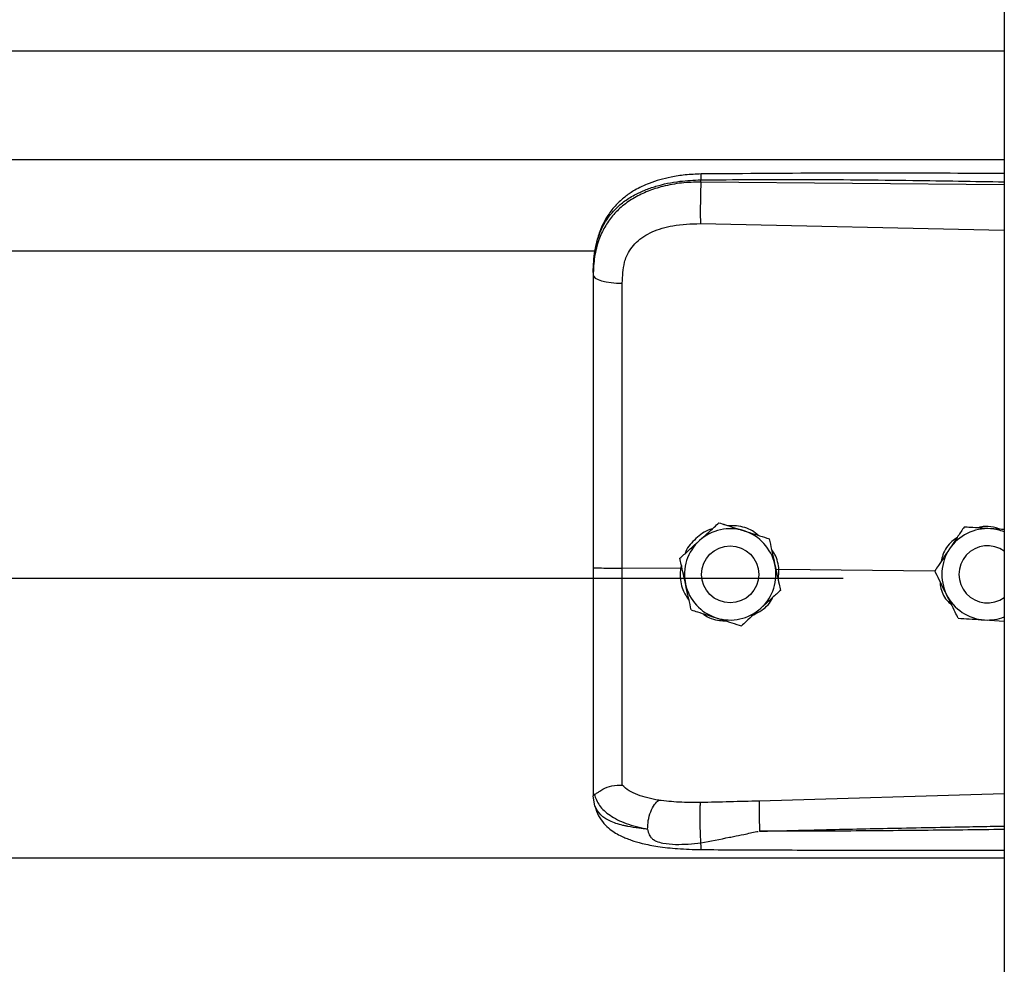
# Model space of a CAD drawing. Header units: inches. Extents: x 170 to 284, y 215 to 248.
# Tile 405 of 656: x 206.348 to 206.533, y 224.001 to 224.178. Entities that reach past the tile are written whole.
import ezdxf

# ---------------------------------------------------------------- set-up
doc = ezdxf.new("R2010")
doc.units = ezdxf.units.IN
doc.header["$LTSCALE"] = 0.25
doc.header["$MEASUREMENT"] = 0
doc.layers.add('RH FRONT OF HOOD', color=7, linetype='Continuous')

msp = doc.modelspace()

# ---------------------------------------------------------------- linework, layer by layer
at = {"layer": 'RH FRONT OF HOOD'}
for p, q in [((206.5326438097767, 224.3332527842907), (206.5326438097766, 220.1328032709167)), ((202.5003237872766, 224.1718123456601), (206.5326438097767, 224.1718123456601)), ((202.5003237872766, 224.1514243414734), (206.5326438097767, 224.1514243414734)), ((206.4757965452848, 224.1472126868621), (206.4757965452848, 224.1476240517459)), ((206.5326438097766, 224.1466759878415), (206.4757965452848, 224.1472126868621)), ((206.4757005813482, 224.1394238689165), (206.5326438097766, 224.1382143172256)), ((202.5768719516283, 224.1343487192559), (206.4560926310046, 224.1343487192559)), ((206.4556010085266, 224.1302894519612), (206.4556010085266, 224.12980113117)), ((206.4791715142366, 224.0833575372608), (206.4791715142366, 224.0833558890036)), ((206.5251150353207, 224.0825611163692), (206.5251150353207, 224.0825627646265)), ((206.5261639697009, 224.0824949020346), (206.5251150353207, 224.0825627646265)), ((206.4885896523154, 224.0803568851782), (206.4885896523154, 224.080355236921)), ((206.4718638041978, 224.0767015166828), (206.4718638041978, 224.0766998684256)), ((206.4719722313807, 224.0747662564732), (206.4610586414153, 224.0748707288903)), ((206.4721575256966, 224.0753557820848), (206.4719722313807, 224.0747662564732)), ((206.4719722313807, 224.0747662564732), (206.4719744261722, 224.0747661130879)), ((206.4904099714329, 224.0745896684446), (206.4898619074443, 224.0745356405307)), ((206.4903128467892, 224.072472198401), (206.4904099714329, 224.0745896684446)), ((206.4904099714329, 224.0745896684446), (206.4904116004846, 224.0745897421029)), ((206.5196436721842, 224.0743099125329), (206.4904116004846, 224.0745897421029)), ((202.5304915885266, 224.0729562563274), (206.5024760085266, 224.0729562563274)), ((206.4759317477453, 224.0736989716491), (206.4759317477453, 224.0736981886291)), ((206.4866321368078, 224.0736981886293), (206.4866321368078, 224.0736989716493)), ((206.5196296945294, 224.0743382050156), (206.5196296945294, 224.0743398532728)), ((206.5241434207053, 224.0736989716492), (206.5241434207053, 224.0736981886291)), ((206.4907000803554, 224.0707002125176), (206.4907000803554, 224.0706985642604)), ((206.5289402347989, 224.0651565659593), (206.5326438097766, 224.0649167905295)), ((206.4556010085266, 224.0327480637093), (206.4556010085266, 224.0322192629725)), ((206.4559407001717, 224.0302340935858), (206.4556010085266, 224.0322192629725)), ((206.5326438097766, 224.0325426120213), (206.4867081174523, 224.0312108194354)), ((202.5003237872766, 224.020570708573), (206.5326438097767, 224.020570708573))]:
    msp.add_line(p, q, dxfattribs=at)
at = {"layer": 'RH FRONT OF HOOD', "flags": 128}
msp.add_lwpolyline([(206.4556010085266, 224.12980113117), (206.4557049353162, 224.1295053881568), (206.4560128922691, 224.1292205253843), (206.4565135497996, 224.1289570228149), (206.457188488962, 224.1287245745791), (206.4580128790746, 224.1285317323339), (206.458956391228, 224.1283855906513), (206.4599843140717, 224.1282915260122), (206.4610588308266, 224.1282529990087)], dxfattribs=at)
at = {"layer": 'RH FRONT OF HOOD'}
msp.add_circle((206.4812819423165, 224.0736981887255), 0.005350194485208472, dxfattribs=at)
for centre, radius, start, end in [((206.4812819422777, 224.0736989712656), 0.008560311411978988, 72.32793711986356, 132.3279357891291), ((206.5294936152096, 224.0736989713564), 0.008560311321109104, 86.29353550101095, 146.2935346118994), ((206.5294936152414, 224.0736989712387), 0.008560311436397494, 68.40767565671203, 86.29353576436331), ((206.4812819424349, 224.0736989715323), 0.008560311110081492, 12.32793744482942, 72.32793758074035), ((206.4812819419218, 224.0736989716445), 0.00856031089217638, 132.3279357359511, 192.3279369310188), ((206.5294936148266, 224.0736989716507), 0.008560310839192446, 146.2935348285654, 206.2935362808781), ((206.5294936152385, 224.0736981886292), 0.005350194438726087, 53.92810057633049, 306.0718994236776), ((206.4812819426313, 224.0736989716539), 0.008560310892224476, 312.3279357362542, 12.32793693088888), ((206.4812819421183, 224.0736989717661), 0.008560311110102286, 192.3279374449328, 252.3279375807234), ((206.5294936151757, 224.0736989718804), 0.008560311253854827, 206.293536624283, 266.2935360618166), ((206.4812819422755, 224.0736989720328), 0.008560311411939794, 252.3279371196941, 312.3279357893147), ((206.529493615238, 224.073698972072), 0.008560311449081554, 266.2935357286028, 291.5923243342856)]:
    msp.add_arc(centre, radius, start, end, dxfattribs=at)
for points, knots in [([(206.4758151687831, 224.1487161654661), (206.4748165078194, 224.1486776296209), (206.47292476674, 224.1486046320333), (206.4696157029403, 224.1480762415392), (206.4663881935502, 224.1471822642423), (206.4636413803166, 224.1458780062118), (206.461655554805, 224.1445553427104), (206.4600143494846, 224.1431098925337), (206.4586991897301, 224.1415216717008), (206.4576239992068, 224.1397690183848), (206.4567667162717, 224.137859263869), (206.4560218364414, 224.135340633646), (206.4558064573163, 224.1334029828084), (206.4556874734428, 224.1323325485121)], [0, 0, 0, 0, 0.0977474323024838, 0.1851607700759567, 0.330612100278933, 0.436467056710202, 0.5083182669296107, 0.5850061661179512, 0.6719760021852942, 0.7307948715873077, 0.8036787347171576, 0.8915444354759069, 1, 1, 1, 1]), ([(206.4758153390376, 224.148700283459), (206.4758141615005, 224.1487043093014), (206.4758101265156, 224.1487181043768), (206.4758049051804, 224.1486031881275), (206.475798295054, 224.1483103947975), (206.4757972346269, 224.1478944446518), (206.4757965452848, 224.1476240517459)], [0, 0, 0, 0, 0.09787641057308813, 0.3353863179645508, 0.5679606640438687, 1, 1, 1, 1]), ([(206.5326438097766, 224.1487991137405), (206.5297446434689, 224.1488138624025), (206.5191167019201, 224.1488679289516), (206.5001732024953, 224.1489045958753), (206.4841299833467, 224.1487804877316), (206.4758151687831, 224.1487161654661)], [0, 0, 0, 0, 0.1530455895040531, 0.5610439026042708, 1, 1, 1, 1]), ([(206.4556010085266, 224.1302894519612), (206.4556637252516, 224.1316459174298), (206.4557821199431, 224.1342066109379), (206.4567516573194, 224.1376975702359), (206.4580408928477, 224.140109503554), (206.4594047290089, 224.1418122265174), (206.4604876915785, 224.1428556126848), (206.4615466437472, 224.1436841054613), (206.4625360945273, 224.1443440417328), (206.4637704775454, 224.1450391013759), (206.4653644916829, 224.1457648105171), (206.4680282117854, 224.1466728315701), (206.4715633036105, 224.1474327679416), (206.474469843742, 224.1475641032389), (206.4757965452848, 224.1476240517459)], [0, 0, 0, 0, 0.1307156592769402, 0.2467609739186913, 0.3577928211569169, 0.4170971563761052, 0.4791482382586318, 0.5177152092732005, 0.5590896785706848, 0.6032945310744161, 0.663348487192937, 0.7353692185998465, 0.8792082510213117, 1, 1, 1, 1]), ([(206.4757965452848, 224.1472126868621), (206.474580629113, 224.1471794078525), (206.4721488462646, 224.1471128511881), (206.4688080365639, 224.1464910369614), (206.4658502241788, 224.1455488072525), (206.4633076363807, 224.14433113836), (206.4610761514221, 224.1427857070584), (206.4592044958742, 224.1409445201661), (206.4577235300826, 224.1388142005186), (206.4565479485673, 224.1362450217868), (206.455755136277, 224.1331931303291), (206.4556524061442, 224.1309322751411), (206.4556010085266, 224.12980113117)], [0, 0, 0, 0, 0.1111703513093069, 0.2223361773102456, 0.3162781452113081, 0.4102081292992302, 0.5024030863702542, 0.5945790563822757, 0.6845432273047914, 0.7745043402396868, 0.8871807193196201, 0.9999999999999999, 0.9999999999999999, 0.9999999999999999, 0.9999999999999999]), ([(206.4757965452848, 224.1472126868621), (206.475774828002, 224.1466368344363), (206.4757297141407, 224.1454406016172), (206.4756886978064, 224.1432155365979), (206.4756754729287, 224.1410381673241), (206.4756924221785, 224.139948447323), (206.4757005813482, 224.1394238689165)], [0, 0, 0, 0, 0.2406941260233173, 0.4999999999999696, 0.7593058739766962, 1, 1, 1, 1]), ([(206.4757965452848, 224.1476240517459), (206.4821023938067, 224.1476633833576), (206.495341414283, 224.1477459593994), (206.5142910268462, 224.1475647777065), (206.5269315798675, 224.1473437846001), (206.5326438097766, 224.1472439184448)], [0, 0, 0, 0, 0.3326703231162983, 0.6984356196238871, 1, 1, 1, 1]), ([(206.4614844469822, 224.1321863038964), (206.4614844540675, 224.132186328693), (206.4615870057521, 224.1325452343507), (206.4620821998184, 224.1339514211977), (206.4636182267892, 224.136154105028), (206.4666852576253, 224.1380573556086), (206.470801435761, 224.1392690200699), (206.4739542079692, 224.1393686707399), (206.4757005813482, 224.1394238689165)], [0, 0, 0, 0, 4.497367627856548e-06, 0.06509473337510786, 0.261670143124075, 0.475310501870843, 0.7093656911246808, 1, 1, 1, 1]), ([(206.4610588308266, 224.1282529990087), (206.4611288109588, 224.1295776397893), (206.4611987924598, 224.1309023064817), (206.4614844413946, 224.1321862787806), (206.4614844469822, 224.1321863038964)], [0, 0, 0, 0, 0.9999804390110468, 0.9999999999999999, 0.9999999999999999, 0.9999999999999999, 0.9999999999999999]), ([(206.4556010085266, 224.12980113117), (206.4556010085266, 224.1261709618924), (206.4556010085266, 224.1189000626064), (206.4556010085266, 224.1078193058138), (206.4556010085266, 224.0966367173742), (206.4556010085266, 224.0856680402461), (206.4556010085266, 224.0784202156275), (206.4556010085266, 224.0749404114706)], [0, 0, 0, 0, 0.2027568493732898, 0.4061035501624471, 0.6088604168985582, 0.8122072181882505, 1, 1, 1, 1]), ([(206.4610586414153, 224.0748707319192), (206.4610586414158, 224.0748707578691), (206.4610587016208, 224.0782570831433), (206.4610587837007, 224.0853037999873), (206.4610588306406, 224.0959769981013), (206.4610588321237, 224.1068530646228), (206.4610588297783, 224.1176403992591), (206.4610588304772, 224.1247154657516), (206.4610588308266, 224.1282529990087)], [0, 0, 0, 0, 1.439079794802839e-06, 0.1877923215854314, 0.3908439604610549, 0.59389561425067, 0.7969478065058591, 1, 1, 1, 1]), ([(206.4778922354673, 224.0821924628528), (206.4777570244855, 224.0821623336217), (206.4766052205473, 224.0819056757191), (206.4748479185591, 224.0804468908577), (206.4732291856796, 224.0788372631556), (206.4729013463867, 224.0777289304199), (206.4728680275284, 224.0776162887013)], [0, 0, 0, 0, 0.05931474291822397, 0.5052766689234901, 0.9497204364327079, 1, 1, 1, 1]), ([(206.4755176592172, 224.0800297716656), (206.4764581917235, 224.0808863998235), (206.4777126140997, 224.0820289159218), (206.4788795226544, 224.0830916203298), (206.4791715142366, 224.0833575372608)], [0, 0, 0, 0, 0.7497733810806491, 1, 1, 1, 1]), ([(206.4755176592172, 224.0800276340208), (206.4764581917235, 224.0808843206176), (206.4777126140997, 224.0820269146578), (206.4788795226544, 224.0830899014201), (206.4791715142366, 224.0833558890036)], [0, 0, 0, 0, 0.7497733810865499, 1, 1, 1, 1]), ([(206.4791715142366, 224.0833575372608), (206.4795692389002, 224.0832308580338), (206.4810740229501, 224.0827515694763), (206.4826909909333, 224.0822364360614), (206.483880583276, 224.0818574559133)], [0, 0, 0, 0, 0.264306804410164, 0.9999999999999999, 0.9999999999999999, 0.9999999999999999, 0.9999999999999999]), ([(206.4791715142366, 224.0833558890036), (206.4795692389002, 224.0832291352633), (206.4810740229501, 224.0827495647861), (206.4826909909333, 224.0822343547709), (206.483880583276, 224.0818553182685)], [0, 0, 0, 0, 0.2643068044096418, 1, 1, 1, 1]), ([(206.4865420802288, 224.0810093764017), (206.4861853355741, 224.0812994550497), (206.4850217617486, 224.0822455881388), (206.4829702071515, 224.082813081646), (206.4814006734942, 224.0828168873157), (206.480864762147, 224.0828181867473)], [0, 0, 0, 0, 0.2255168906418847, 0.7355556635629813, 1, 1, 1, 1]), ([(206.5251150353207, 224.0825627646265), (206.5247352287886, 224.0819934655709), (206.5239666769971, 224.0808414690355), (206.5230305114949, 224.0794381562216), (206.5224945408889, 224.0786347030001), (206.522372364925, 224.0784515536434)], [0, 0, 0, 0, 0.4299704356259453, 0.8700602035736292, 0.9999999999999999, 0.9999999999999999, 0.9999999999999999, 0.9999999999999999]), ([(206.5251150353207, 224.0825611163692), (206.5247352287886, 224.0819917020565), (206.5239666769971, 224.0808394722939), (206.5230305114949, 224.0794360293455), (206.5224945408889, 224.0786325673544), (206.522372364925, 224.0784494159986)], [0, 0, 0, 0, 0.429970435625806, 0.8700602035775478, 0.9999999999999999, 0.9999999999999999, 0.9999999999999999, 0.9999999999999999]), ([(206.5300469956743, 224.0822413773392), (206.5287774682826, 224.0823236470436), (206.5270842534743, 224.0824333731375), (206.5255091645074, 224.0825355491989), (206.5251150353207, 224.0825611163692)], [0, 0, 0, 0, 0.749773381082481, 1, 1, 1, 1]), ([(206.5321185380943, 224.0821092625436), (206.5314576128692, 224.0823093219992), (206.5301872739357, 224.0826938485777), (206.5286240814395, 224.0827187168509), (206.5278441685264, 224.0824565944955), (206.5276683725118, 224.0823975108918)], [0, 0, 0, 0, 0.4565421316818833, 0.8775020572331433, 0.9999999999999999, 0.9999999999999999, 0.9999999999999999, 0.9999999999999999]), ([(206.5326438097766, 224.0820732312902), (206.5320008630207, 224.0821148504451), (206.5311420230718, 224.0821704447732), (206.5302669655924, 224.0822271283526), (206.5300469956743, 224.0822413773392)], [0, 0, 0, 0, 0.7486223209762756, 1, 1, 1, 1]), ([(206.483880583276, 224.0818574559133), (206.4840669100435, 224.0817980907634), (206.4855242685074, 224.08133376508), (206.4871223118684, 224.0808245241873), (206.4884466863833, 224.0804024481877), (206.4885896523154, 224.0803568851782)], [0, 0, 0, 0, 0.1156468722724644, 0.90453427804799, 1, 1, 1, 1]), ([(206.483880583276, 224.0818553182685), (206.4840669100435, 224.0817959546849), (206.4855242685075, 224.0813316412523), (206.4871223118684, 224.0808225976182), (206.4884466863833, 224.080400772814), (206.4885896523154, 224.080355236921)], [0, 0, 0, 0, 0.1156468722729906, 0.9045342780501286, 1, 1, 1, 1]), ([(206.4885896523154, 224.0803568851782), (206.4887357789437, 224.0796883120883), (206.4890314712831, 224.078335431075), (206.4893916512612, 224.076687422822), (206.489597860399, 224.0757438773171), (206.4896448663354, 224.0755287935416)], [0, 0, 0, 0, 0.4299704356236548, 0.870060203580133, 0.9999999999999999, 0.9999999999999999, 0.9999999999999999, 0.9999999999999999]), ([(206.4885896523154, 224.080355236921), (206.4887357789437, 224.0796865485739), (206.4890314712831, 224.0783334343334), (206.4893916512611, 224.0766852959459), (206.4895978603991, 224.0757417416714), (206.4896448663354, 224.0755266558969)], [0, 0, 0, 0, 0.4299704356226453, 0.8700602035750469, 0.9999999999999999, 0.9999999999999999, 0.9999999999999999, 0.9999999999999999]), ([(206.5237730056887, 224.0805511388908), (206.5234534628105, 224.0803331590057), (206.5223000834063, 224.0795463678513), (206.5212067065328, 224.0779457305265), (206.5209088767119, 224.0765410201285), (206.5208207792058, 224.0761255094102)], [0, 0, 0, 0, 0.2125142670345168, 0.7670631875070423, 1, 1, 1, 1]), ([(206.4718638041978, 224.0767015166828), (206.4723697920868, 224.0771624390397), (206.4733936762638, 224.0780951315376), (206.4746408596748, 224.0792311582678), (206.4753548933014, 224.0798815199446), (206.4755176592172, 224.0800297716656)], [0, 0, 0, 0, 0.4299704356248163, 0.870060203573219, 0.9999999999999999, 0.9999999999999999, 0.9999999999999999, 0.9999999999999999]), ([(206.4718638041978, 224.0766998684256), (206.4723697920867, 224.0771606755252), (206.4733936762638, 224.078093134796), (206.4746408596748, 224.0792290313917), (206.4753548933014, 224.0798793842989), (206.4755176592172, 224.0800276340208)], [0, 0, 0, 0, 0.4299704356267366, 0.8700602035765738, 1, 1, 1, 1]), ([(206.4904116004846, 224.0745897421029), (206.4904115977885, 224.0745897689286), (206.4903135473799, 224.0755653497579), (206.4900534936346, 224.0769575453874), (206.4892489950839, 224.078046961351), (206.489029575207, 224.0783440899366)], [0, 0, 0, 0, 1.999769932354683e-05, 0.7272642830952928, 1, 1, 1, 1]), ([(206.522372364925, 224.0784515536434), (206.5216663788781, 224.0773932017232), (206.5207247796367, 224.075981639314), (206.5198488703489, 224.0746684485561), (206.5196296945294, 224.0743398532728)], [0, 0, 0, 0, 0.7497733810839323, 1, 1, 1, 1]), ([(206.522372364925, 224.0784494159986), (206.5216663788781, 224.0773911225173), (206.5207247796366, 224.0759796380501), (206.5198488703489, 224.0746667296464), (206.5196296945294, 224.0743382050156)], [0, 0, 0, 0, 0.7497733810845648, 1, 1, 1, 1]), ([(206.4729190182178, 224.0718712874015), (206.4726473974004, 224.0731141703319), (206.4722851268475, 224.0747718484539), (206.4719481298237, 224.0763139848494), (206.4718638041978, 224.0766998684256)], [0, 0, 0, 0, 0.7497733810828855, 0.9999999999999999, 0.9999999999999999, 0.9999999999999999, 0.9999999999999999]), ([(206.4556010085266, 224.0749404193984), (206.4556010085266, 224.0719031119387), (206.4556010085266, 224.0657276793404), (206.4556010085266, 224.0569407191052), (206.4556010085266, 224.0487741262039), (206.4556010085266, 224.0421940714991), (206.4556010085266, 224.0368093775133), (206.4556010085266, 224.0341088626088), (206.4556010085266, 224.0327480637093)], [0, 0, 0, 0, 0.1870908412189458, 0.3803918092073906, 0.5558755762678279, 0.7364481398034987, 0.8671952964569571, 1, 1, 1, 1]), ([(206.4610588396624, 224.0341801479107), (206.461058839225, 224.0344428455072), (206.4610588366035, 224.0360173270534), (206.4610588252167, 224.0394487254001), (206.4610587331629, 224.0450500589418), (206.4610584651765, 224.0514898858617), (206.4610581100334, 224.0587159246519), (206.461057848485, 224.0665907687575), (206.4610578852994, 224.0721187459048), (206.4610579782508, 224.0748707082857), (206.4610579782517, 224.0748707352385)], [0, 0, 0, 0, 0.03155846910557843, 0.1891461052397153, 0.3467338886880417, 0.50432776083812, 0.6619226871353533, 0.8309600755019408, 0.9999983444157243, 1, 1, 1, 1]), ([(206.4719744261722, 224.0747661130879), (206.4719406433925, 224.0743122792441), (206.4718338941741, 224.0728782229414), (206.4722505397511, 224.0707157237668), (206.4732020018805, 224.0693593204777), (206.4735884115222, 224.0688084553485)], [0, 0, 0, 0, 0.2156616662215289, 0.6814629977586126, 1, 1, 1, 1]), ([(206.4896448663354, 224.0755287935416), (206.4899164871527, 224.0742859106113), (206.4902787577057, 224.0726282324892), (206.4906157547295, 224.0710860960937), (206.4907000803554, 224.0707002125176)], [0, 0, 0, 0, 0.7497733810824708, 1, 1, 1, 1]), ([(206.4896448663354, 224.0755266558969), (206.4899164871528, 224.0742838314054), (206.4902787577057, 224.0726262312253), (206.4906157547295, 224.071084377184), (206.4907000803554, 224.0706985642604)], [0, 0, 0, 0, 0.7497733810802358, 1, 1, 1, 1]), ([(206.5218189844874, 224.0699070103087), (206.5217323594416, 224.0700823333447), (206.5210548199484, 224.0714536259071), (206.5203118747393, 224.0729573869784), (206.5196961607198, 224.074203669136), (206.5196296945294, 224.0743382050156)], [0, 0, 0, 0, 0.1156468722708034, 0.9045342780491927, 1, 1, 1, 1]), ([(206.4739742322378, 224.067043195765), (206.4738281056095, 224.0677117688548), (206.4735324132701, 224.0690646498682), (206.473172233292, 224.0707126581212), (206.4729660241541, 224.0716562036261), (206.4729190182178, 224.0718712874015)], [0, 0, 0, 0, 0.4299704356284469, 0.8700602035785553, 0.9999999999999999, 0.9999999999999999, 0.9999999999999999, 0.9999999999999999]), ([(206.520565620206, 224.072443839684), (206.5206141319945, 224.0719819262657), (206.5207607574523, 224.0705858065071), (206.5216064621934, 224.0689892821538), (206.5225405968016, 224.0681808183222), (206.5227700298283, 224.0679822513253)], [0, 0, 0, 0, 0.2716700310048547, 0.8211147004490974, 0.9999999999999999, 0.9999999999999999, 0.9999999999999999, 0.9999999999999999]), ([(206.485689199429, 224.0661343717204), (206.4861979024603, 224.0663964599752), (206.4876041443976, 224.0671209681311), (206.4888446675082, 224.0683523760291), (206.4892239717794, 224.0693321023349), (206.4892370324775, 224.0693658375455)], [0, 0, 0, 0, 0.3536960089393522, 0.9777456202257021, 1, 1, 1, 1]), ([(206.4907000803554, 224.0706985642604), (206.4901940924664, 224.0702376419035), (206.4891702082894, 224.0693049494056), (206.4879230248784, 224.0681689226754), (206.4872089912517, 224.0675185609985), (206.4870462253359, 224.0673703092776)], [0, 0, 0, 0, 0.4299704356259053, 0.8700602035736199, 0.9999999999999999, 0.9999999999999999, 0.9999999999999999, 0.9999999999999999]), ([(206.5240082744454, 224.0654763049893), (206.5238233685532, 224.0658505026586), (206.5231237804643, 224.0672662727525), (206.5223720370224, 224.0687877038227), (206.5218189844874, 224.0699070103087)], [0, 0, 0, 0, 0.2643068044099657, 1, 1, 1, 1]), ([(206.4870462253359, 224.0673703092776), (206.4861056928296, 224.0665136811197), (206.4848512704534, 224.0653711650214), (206.4836843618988, 224.0643084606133), (206.4833923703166, 224.0640425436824)], [0, 0, 0, 0, 0.749773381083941, 0.9999999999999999, 0.9999999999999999, 0.9999999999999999, 0.9999999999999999]), ([(206.4739742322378, 224.067043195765), (206.4743719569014, 224.0669164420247), (206.4758767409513, 224.0664368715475), (206.4774937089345, 224.0659216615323), (206.4786833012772, 224.0655426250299)], [0, 0, 0, 0, 0.2643068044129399, 1, 1, 1, 1]), ([(206.4761328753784, 224.0663553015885), (206.476212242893, 224.0662885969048), (206.477085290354, 224.0655548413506), (206.478655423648, 224.0650757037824), (206.4800899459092, 224.0649912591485), (206.4804875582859, 224.0649678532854)], [0, 0, 0, 0, 0.0674096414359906, 0.7415101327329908, 1, 1, 1, 1]), ([(206.4786833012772, 224.0655426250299), (206.4788696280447, 224.0654832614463), (206.4803269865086, 224.0650189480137), (206.4819250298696, 224.0645099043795), (206.4832494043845, 224.0640880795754), (206.4833923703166, 224.0640425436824)], [0, 0, 0, 0, 0.1156468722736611, 0.9045342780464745, 0.9999999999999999, 0.9999999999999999, 0.9999999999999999, 0.9999999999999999]), ([(206.5240082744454, 224.0654763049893), (206.5246912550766, 224.0654320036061), (206.5260732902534, 224.0653423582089), (206.5277567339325, 224.0652332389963), (206.5287205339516, 224.0651707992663), (206.5289402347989, 224.0651565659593)], [0, 0, 0, 0, 0.4299704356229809, 0.8700602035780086, 1, 1, 1, 1]), ([(206.455798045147, 224.0324977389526), (206.455847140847, 224.0324892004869), (206.4559479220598, 224.0324716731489), (206.456239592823, 224.0326579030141), (206.4567050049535, 224.0329887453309), (206.4575812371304, 224.0335688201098), (206.4590604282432, 224.0341869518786), (206.4604012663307, 224.0341830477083), (206.4610587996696, 224.034181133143)], [0, 0, 0, 0, 0.1136768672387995, 0.2333502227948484, 0.3620694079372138, 0.5019163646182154, 0.7557448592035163, 1, 1, 1, 1]), ([(206.4678930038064, 224.0313561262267), (206.4665194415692, 224.0316439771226), (206.4644350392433, 224.0320807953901), (206.4622592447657, 224.0331215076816), (206.4614602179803, 224.0338268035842), (206.4610588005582, 224.0341811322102)], [0, 0, 0, 0, 0.4901989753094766, 0.743884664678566, 1, 1, 1, 1]), ([(206.4556010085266, 224.0327480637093), (206.4556010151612, 224.0327467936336), (206.4556010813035, 224.0327341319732), (206.4556082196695, 224.032629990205), (206.455706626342, 224.0325516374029), (206.4557943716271, 224.0324817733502)], [0, 0, 0, 0, 0.01193493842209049, 0.1189819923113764, 1, 1, 1, 1]), ([(206.4557938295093, 224.0324975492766), (206.4560694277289, 224.0317755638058), (206.4566354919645, 224.0302926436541), (206.4586883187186, 224.0284593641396), (206.4616765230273, 224.0269013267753), (206.464403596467, 224.026278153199), (206.4658034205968, 224.0259582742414)], [0, 0, 0, 0, 0.2305257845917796, 0.4734878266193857, 0.7297379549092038, 1, 1, 1, 1]), ([(206.4658023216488, 224.0259565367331), (206.4652560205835, 224.0260136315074), (206.4639510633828, 224.0261500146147), (206.4625522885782, 224.0263781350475), (206.4615973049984, 224.0265720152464), (206.460363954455, 224.0268498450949), (206.4586776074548, 224.0274160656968), (206.4568578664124, 224.0285415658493), (206.4562523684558, 224.0296589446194), (206.4559407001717, 224.0302340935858)], [0, 0, 0, 0, 0.1091879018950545, 0.2608187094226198, 0.3077983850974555, 0.3355235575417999, 0.5627886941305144, 0.7749539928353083, 0.9999999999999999, 0.9999999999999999, 0.9999999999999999, 0.9999999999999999]), ([(206.4658034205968, 224.0259582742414), (206.4658283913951, 224.0264885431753), (206.4658802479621, 224.0275897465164), (206.4663561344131, 224.0292515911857), (206.4670601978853, 224.0306378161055), (206.4676223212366, 224.0311226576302), (206.4678930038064, 224.0313561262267)], [0, 0, 0, 0, 0.2407679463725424, 0.5000000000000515, 0.7592320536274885, 1, 1, 1, 1]), ([(206.4757224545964, 224.0309486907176), (206.474370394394, 224.0309414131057), (206.4716683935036, 224.0309268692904), (206.4691617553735, 224.0312113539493), (206.467909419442, 224.0313534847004)], [0, 0, 0, 0, 0.5003922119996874, 1, 1, 1, 1]), ([(206.4758078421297, 224.0233782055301), (206.4757918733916, 224.0236187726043), (206.4757581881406, 224.0241262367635), (206.4757133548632, 224.0251363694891), (206.4756763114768, 224.0263238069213), (206.4756535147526, 224.0275957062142), (206.4756483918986, 224.0287991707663), (206.4756608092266, 224.029795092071), (206.4756859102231, 224.0305344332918), (206.4757107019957, 224.0308154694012), (206.4757224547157, 224.0309486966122)], [0, 0, 0, 0, 0.1098512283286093, 0.2317256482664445, 0.3631776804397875, 0.500000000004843, 0.63682231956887, 0.7682743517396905, 0.8901487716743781, 1, 1, 1, 1]), ([(206.4867081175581, 224.0312108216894), (206.4848769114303, 224.0311628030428), (206.4812143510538, 224.0310667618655), (206.4775531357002, 224.0309880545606), (206.4757224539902, 224.0309486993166)], [0, 0, 0, 0, 0.4999797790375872, 1, 1, 1, 1]), ([(206.4867079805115, 224.0312108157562), (206.4867004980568, 224.0309719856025), (206.4866889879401, 224.0306045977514), (206.4866902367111, 224.0297427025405), (206.4866976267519, 224.0289679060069), (206.4867120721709, 224.0281074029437), (206.4867378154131, 224.0269479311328), (206.4867654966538, 224.0261045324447), (206.4867834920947, 224.0255562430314)], [0, 0, 0, 0, 0.2394508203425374, 0.3683426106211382, 0.4999696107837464, 0.6316010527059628, 0.7605056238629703, 0.9999999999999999, 0.9999999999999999, 0.9999999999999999, 0.9999999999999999]), ([(206.4559576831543, 224.0301880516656), (206.4561466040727, 224.0296011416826), (206.4565013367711, 224.0284991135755), (206.4575144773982, 224.027080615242), (206.4586435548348, 224.0260046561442), (206.4597908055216, 224.0252078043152), (206.4608379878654, 224.0246513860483), (206.4617808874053, 224.0242392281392), (206.4630263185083, 224.0237728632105), (206.4649712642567, 224.0232123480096), (206.4678503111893, 224.0226508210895), (206.4715839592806, 224.0222285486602), (206.4743653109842, 224.0221611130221), (206.475853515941, 224.022125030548)], [0, 0, 0, 0, 0.098431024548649, 0.1848217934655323, 0.2573083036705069, 0.3158871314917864, 0.3722739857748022, 0.4121400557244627, 0.4615923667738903, 0.5575876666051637, 0.6828759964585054, 0.8303179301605, 1, 1, 1, 1]), ([(206.4867837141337, 224.0255538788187), (206.4906837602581, 224.0256531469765), (206.4989538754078, 224.0258636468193), (206.512065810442, 224.0261458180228), (206.523013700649, 224.0263583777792), (206.5300298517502, 224.0264864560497), (206.5322048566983, 224.0265244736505), (206.5326438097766, 224.0265321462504)], [0, 0, 0, 0, 0.2551597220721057, 0.541070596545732, 0.8577348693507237, 0.9712884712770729, 1, 1, 1, 1]), ([(206.4658025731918, 224.0259533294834), (206.4658771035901, 224.0255830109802), (206.4659810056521, 224.025066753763), (206.4663527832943, 224.0244693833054), (206.4667734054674, 224.0240364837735), (206.4675771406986, 224.0235919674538), (206.4690544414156, 224.0232304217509), (206.4718152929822, 224.0229902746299), (206.4742120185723, 224.0232231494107), (206.4758078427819, 224.0233782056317)], [0, 0, 0, 0, 0.100126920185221, 0.1395859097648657, 0.1897135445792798, 0.2582342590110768, 0.3697357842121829, 0.5803479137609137, 1, 1, 1, 1]), ([(206.4758078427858, 224.0233782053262), (206.4775872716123, 224.0237251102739), (206.4793748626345, 224.0240736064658), (206.4811928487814, 224.0244409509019), (206.4812638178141, 224.0244552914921), (206.4814988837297, 224.0245027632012), (206.4823670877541, 224.0246792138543), (206.4840074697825, 224.0249943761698), (206.485540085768, 224.025357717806), (206.4864391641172, 224.0255176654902), (206.4865162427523, 224.0255313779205)], [0, 0, 0, 0, 0.5022751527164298, 0.5045790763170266, 0.5086566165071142, 0.5221306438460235, 0.5703313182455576, 0.7514263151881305, 0.9786895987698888, 1, 1, 1, 1]), ([(206.5326438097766, 224.0258870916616), (206.5300461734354, 224.025855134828), (206.5249801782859, 224.0257928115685), (206.5174160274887, 224.025711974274), (206.5097638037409, 224.0256427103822), (206.5020057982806, 224.0255911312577), (206.494283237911, 224.0255580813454), (206.4892463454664, 224.0255552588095), (206.4867837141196, 224.0255538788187)], [0, 0, 0, 0, 0.169941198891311, 0.331424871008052, 0.4948424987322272, 0.6705311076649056, 0.838916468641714, 1, 1, 1, 1]), ([(206.4758535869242, 224.0221469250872), (206.4758528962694, 224.0221400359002), (206.4758463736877, 224.022074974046), (206.4758354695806, 224.022264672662), (206.4758213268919, 224.0225915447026), (206.475812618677, 224.0230240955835), (206.475808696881, 224.0233148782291), (206.4758078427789, 224.0233782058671)], [0, 0, 0, 0, 0.03436729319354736, 0.324566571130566, 0.6210149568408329, 0.9174633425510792, 1, 1, 1, 1]), ([(206.4758535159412, 224.0221250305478), (206.4800486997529, 224.0221034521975), (206.4890236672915, 224.0220572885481), (206.5033660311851, 224.0220157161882), (206.5181010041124, 224.0219915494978), (206.5280558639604, 224.0219880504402), (206.5326438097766, 224.0219864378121)], [0, 0, 0, 0, 0.2216322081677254, 0.4741489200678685, 0.7576483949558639, 1, 1, 1, 1])]:
    msp.add_open_spline(points, degree=3, knots=knots, dxfattribs=at)
msp.add_open_spline([(206.4556010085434, 224.0749404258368), (206.4556821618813, 224.0749314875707), (206.4558444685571, 224.0749136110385), (206.4570972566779, 224.0748908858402), (206.4588947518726, 224.074874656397), (206.4603369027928, 224.0748720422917), (206.461057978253, 224.074870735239)], degree=3, dxfattribs=at)

doc.saveas('drawing.dxf')
